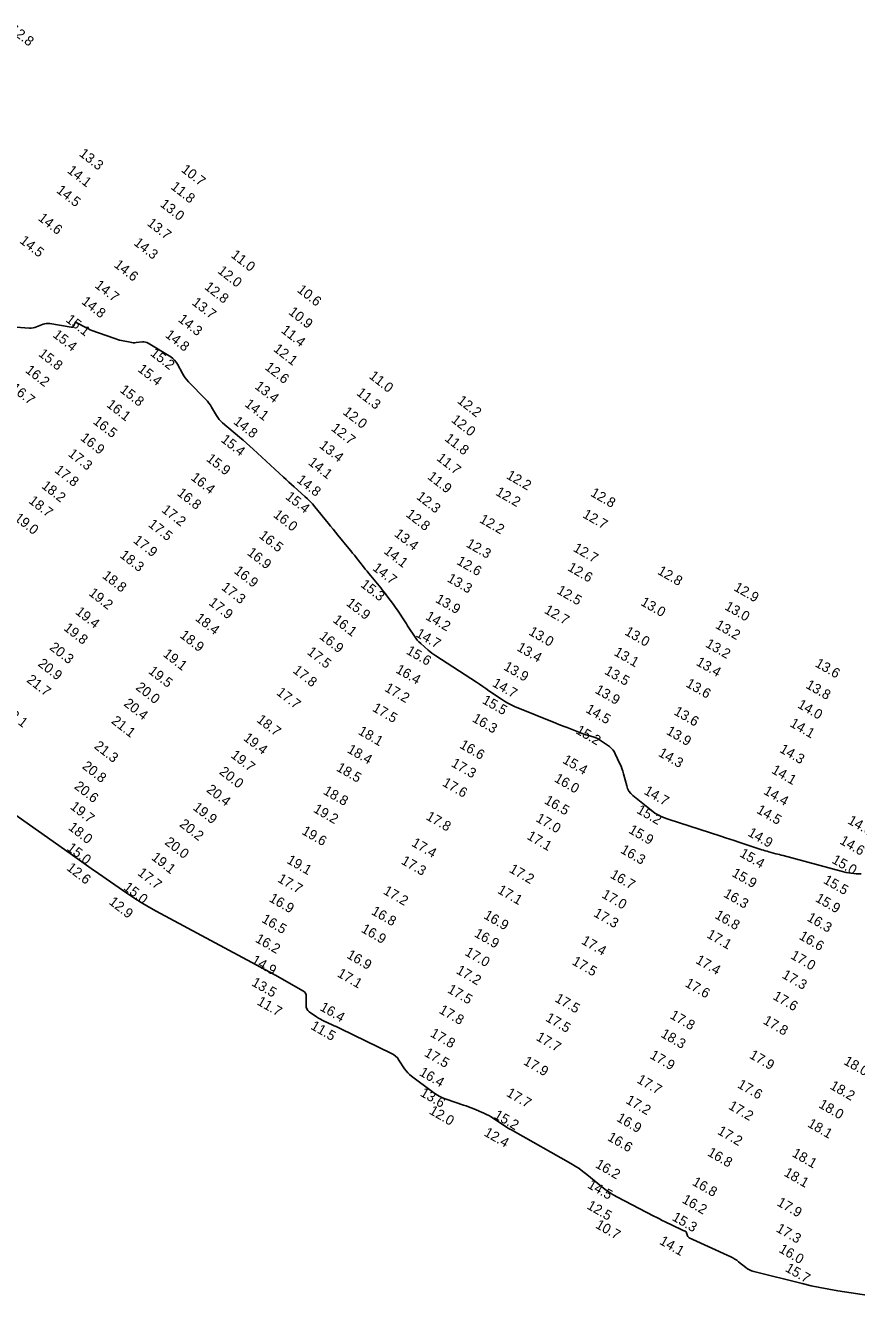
# Model space of a CAD drawing. Extents: x 988130 to 1132882, y 654656 to 841453.
# Drawn here: x 1029772 to 1030195, y 820437 to 821083 of the extents above; entities that cross this region are included whole.
import ezdxf

# ---------------------------------------------------------------- set-up
doc = ezdxf.new("R2010")
doc.units = 0
doc.layers.add('V-TOPO-MAJR', color=7, linetype='Continuous')
doc.layers.add('V-TOPO-SOUN', color=7, linetype='Continuous')

msp = doc.modelspace()

# ---------------------------------------------------------------- linework, layer by layer
at = {"layer": 'V-TOPO-MAJR'}
for points in [[(1030197.25, 820652.01), (1030194.65, 820652.11), (1030192.06, 820652.38), (1030189.51, 820652.81), (1030186.97, 820653.41), (1030157.47, 820661.35), (1030156.57, 820661.59), (1030155.66, 820661.84), (1030154.76, 820662.08), (1030153.86, 820662.31), (1030150.24, 820663.27), (1030149.34, 820663.51), (1030148.44, 820663.77), (1030147.54, 820664.04), (1030146.65, 820664.33), (1030134.92, 820668.22), (1030132.67, 820668.97), (1030130.41, 820669.7), (1030128.16, 820670.44), (1030125.9, 820671.16), (1030098.97, 820679.79), (1030096.65, 820680.65), (1030094.44, 820681.71), (1030092.34, 820682.98), (1030090.35, 820684.44), (1030081.08, 820691.95), (1030080, 820692.96), (1030079.12, 820694.11), (1030078.44, 820695.38), (1030077.96, 820696.78), (1030076.34, 820702.97), (1030075.97, 820704.26), (1030075.54, 820705.54), (1030075.06, 820706.79), (1030074.52, 820708.02), (1030072.13, 820713.15), (1030071.56, 820714.2), (1030070.87, 820715.15), (1030070.06, 820716), (1030069.14, 820716.75), (1030064.7, 820719.91), (1030063.94, 820720.4), (1030063.15, 820720.83), (1030062.33, 820721.19), (1030061.47, 820721.49), (1030057.96, 820722.52), (1030057.09, 820722.79), (1030056.22, 820723.08), (1030055.36, 820723.38), (1030054.51, 820723.71), (1030047.66, 820726.38), (1030046.23, 820726.94), (1030044.81, 820727.5), (1030043.39, 820728.07), (1030041.97, 820728.65), (1030020.97, 820737.19), (1030019.22, 820737.96), (1030017.51, 820738.83), (1030015.85, 820739.78), (1030014.25, 820740.83), (1030007.92, 820745.19), (1030006.33, 820746.28), (1030004.73, 820747.35), (1030003.13, 820748.42), (1030001.52, 820749.47), (1029980.88, 820762.85), (1029979.85, 820763.54), (1029978.85, 820764.27), (1029977.87, 820765.04), (1029976.93, 820765.84), (1029973.2, 820769.13), (1029972.3, 820769.98), (1029971.47, 820770.88), (1029970.7, 820771.84), (1029969.99, 820772.86), (1029967.2, 820777.18), (1029966.56, 820778.17), (1029965.91, 820779.16), (1029965.26, 820780.15), (1029964.61, 820781.13), (1029961.99, 820785.07), (1029961.33, 820786.05), (1029960.66, 820787.02), (1029959.98, 820787.98), (1029959.28, 820788.94), (1029956.04, 820793.33), (1029955.26, 820794.37), (1029954.47, 820795.4), (1029953.66, 820796.43), (1029952.84, 820797.44), (1029947.78, 820803.59), (1029946.84, 820804.73), (1029945.91, 820805.88), (1029944.99, 820807.04), (1029944.07, 820808.2), (1029940.41, 820812.84), (1029939.49, 820814), (1029938.57, 820815.16), (1029937.64, 820816.31), (1029936.71, 820817.46), (1029931.12, 820824.32), (1029929.88, 820825.85), (1029928.64, 820827.37), (1029927.4, 820828.9), (1029926.15, 820830.42), (1029919.37, 820838.72), (1029918.18, 820840.11), (1029916.95, 820841.45), (1029915.66, 820842.74), (1029914.32, 820843.97), (1029908.84, 820848.82), (1029907.47, 820850.03), (1029906.11, 820851.25), (1029904.76, 820852.48), (1029903.41, 820853.72), (1029888.04, 820867.91), (1029886.33, 820869.47), (1029884.61, 820871), (1029882.88, 820872.52), (1029881.12, 820874.02), (1029872.43, 820881.38), (1029871.53, 820882.2), (1029870.71, 820883.1), (1029869.98, 820884.06), (1029869.33, 820885.09), (1029866.87, 820889.34), (1029866.22, 820890.38), (1029865.52, 820891.37), (1029864.75, 820892.32), (1029863.92, 820893.22), (1029855.08, 820902.25), (1029854.2, 820903.22), (1029853.39, 820904.25), (1029852.65, 820905.34), (1029852, 820906.48), (1029849.53, 820911.16), (1029848.84, 820912.27), (1029848.03, 820913.26), (1029847.09, 820914.13), (1029846.03, 820914.87), (1029834.55, 820921.84), (1029833.87, 820922.18), (1029833.16, 820922.4), (1029832.43, 820922.5), (1029831.66, 820922.48), (1029828.55, 820922.15), (1029827.78, 820922.1), (1029827.01, 820922.11), (1029826.24, 820922.18), (1029825.47, 820922.31), (1029821.03, 820923.24), (1029820.03, 820923.47), (1029819.05, 820923.73), (1029818.08, 820924.03), (1029817.12, 820924.35), (1029805.94, 820928.38), (1029805.07, 820928.72), (1029804.21, 820929.09), (1029803.36, 820929.49), (1029802.54, 820929.93), (1029798.29, 820932.26), (1029797.98, 820932.38), (1029797.7, 820932.37), (1029797.47, 820932.22), (1029797.28, 820931.94), (1029796.61, 820930.54), (1029796.41, 820930.24), (1029796.17, 820930.04), (1029795.86, 820929.95), (1029795.51, 820929.97), (1029784.65, 820931.85), (1029783.76, 820931.95), (1029782.88, 820931.92), (1029782.01, 820931.77), (1029781.16, 820931.49), (1029777.77, 820930.15), (1029776.91, 820929.86), (1029776.04, 820929.67), (1029775.16, 820929.58), (1029774.25, 820929.58), (1029767.33, 820930.01)], [(1029762.63, 820685.09), (1029794.9, 820662.33), (1029798.49, 820659.81), (1029802.08, 820657.29), (1029805.67, 820654.78), (1029809.27, 820652.28), (1029823.67, 820642.27), (1029827.3, 820639.82), (1029831, 820637.48), (1029834.77, 820635.25), (1029838.6, 820633.12), (1029896.5, 820602.15), (1029896.74, 820602.02), (1029896.98, 820601.88), (1029897.21, 820601.75), (1029897.44, 820601.61), (1029898.36, 820601.04), (1029898.59, 820600.9), (1029898.82, 820600.76), (1029899.05, 820600.62), (1029899.28, 820600.49), (1029913.22, 820592.64), (1029914.02, 820592.05), (1029914.58, 820591.34), (1029914.91, 820590.49), (1029915, 820589.5), (1029914.9, 820585.3), (1029914.98, 820584.31), (1029915.29, 820583.42), (1029915.81, 820582.65), (1029916.55, 820581.98), (1029920.28, 820579.3), (1029921.2, 820578.67), (1029922.15, 820578.1), (1029923.13, 820577.58), (1029924.14, 820577.1), (1029928.23, 820575.31), (1029929.25, 820574.86), (1029930.27, 820574.4), (1029931.28, 820573.93), (1029932.29, 820573.44), (1029958.29, 820560.76), (1029959.41, 820560.12), (1029960.42, 820559.34), (1029961.31, 820558.44), (1029962.09, 820557.4), (1029964.96, 820552.98), (1029965.72, 820551.92), (1029966.57, 820550.94), (1029967.5, 820550.03), (1029968.51, 820549.2), (1029979.18, 820541.23), (1029980.83, 820540.1), (1029982.54, 820539.1), (1029984.34, 820538.24), (1029986.2, 820537.52), (1029994.96, 820534.5), (1029996.27, 820534.03), (1029997.58, 820533.54), (1029998.88, 820533.03), (1030000.17, 820532.5), (1030005.31, 820530.34), (1030006.58, 820529.77), (1030007.82, 820529.14), (1030009.02, 820528.45), (1030010.2, 820527.71), (1030017.69, 820522.71), (1030017.89, 820522.58), (1030018.09, 820522.46), (1030018.3, 820522.36), (1030018.51, 820522.25), (1030019.36, 820521.87), (1030019.57, 820521.77), (1030019.78, 820521.66), (1030019.98, 820521.55), (1030020.19, 820521.44), (1030049.59, 820504.75), (1030051.68, 820503.5), (1030053.71, 820502.16), (1030055.69, 820500.74), (1030057.6, 820499.23), (1030065.14, 820493.02), (1030067.06, 820491.52), (1030069.05, 820490.13), (1030071.11, 820488.84), (1030073.24, 820487.66), (1030091.8, 820478.02), (1030093.21, 820477.29), (1030094.64, 820476.57), (1030096.07, 820475.86), (1030097.5, 820475.16), (1030105.6, 820471.24), (1030105.86, 820471.12), (1030106.12, 820471), (1030106.38, 820470.88), (1030106.64, 820470.77), (1030107.69, 820470.33), (1030107.93, 820470.2), (1030108.13, 820470.03), (1030108.29, 820469.82), (1030108.4, 820469.57), (1030108.92, 820468.03), (1030109.06, 820467.71), (1030109.26, 820467.43), (1030109.51, 820467.21), (1030109.81, 820467.03), (1030130.98, 820457.29), (1030132.02, 820456.77), (1030133.02, 820456.2), (1030133.97, 820455.56), (1030134.9, 820454.86), (1030138.5, 820451.94), (1030139.43, 820451.27), (1030140.42, 820450.71), (1030141.46, 820450.26), (1030142.56, 820449.92), (1030167.24, 820443.73), (1030171.74, 820442.65), (1030176.26, 820441.69), (1030180.8, 820440.82), (1030185.37, 820440.07), (1030204.53, 820437.12)]]:
    msp.add_lwpolyline(points, dxfattribs=at)

# ---------------------------------------------------------------- texts
at = {"layer": 'V-TOPO-SOUN'}
for s, rotation, p in [('12.8 ', 322, (1029763.76, 821080.52)), ('13.3 ', 322, (1029799.13, 821017.5)), ('10.7 ', 322, (1029851.05, 821009.42)), ('14.1 ', 322, (1029793.1, 821008.92)), ('14.5 ', 322, (1029787.55, 820998.84)), ('11.8 ', 322, (1029845.73, 821000.68)), ('13.0 ', 322, (1029840.3, 820991.81)), ('14.6 ', 322, (1029778.27, 820984.73)), ('13.7 ', 322, (1029833.66, 820982.16)), ('14.5 ', 322, (1029768.89, 820973.22)), ('14.3 ', 322, (1029826.9, 820972.16)), ('11.0 ', 322, (1029876.33, 820965.94)), ('14.6 ', 322, (1029816.84, 820960.99)), ('12.0 ', 322, (1029869.56, 820957.93)), ('14.7 ', 322, (1029807.09, 820950.54)), ('12.8 ', 322, (1029862.86, 820949.75)), ('10.6 ', 322, (1029909.98, 820948.29)), ('14.8 ', 322, (1029800.3, 820942.32)), ('13.7 ', 322, (1029856.51, 820941.81)), ('15.1 ', 322, (1029792.33, 820933.14)), ('14.3 ', 322, (1029849.46, 820933.25)), ('10.9 ', 322, (1029905.62, 820936.98)), ('15.4 ', 322, (1029785.71, 820925.4)), ('11.4 ', 322, (1029901.85, 820927.66)), ('14.8 ', 322, (1029842.88, 820925.34)), ('15.8 ', 322, (1029778.43, 820915.74)), ('15.2 ', 322, (1029835.32, 820916.02)), ('12.1 ', 322, (1029897.93, 820918.2)), ('16.2 ', 322, (1029771.77, 820907.38)), ('15.4 ', 322, (1029828.93, 820907.89)), ('12.6 ', 322, (1029893.58, 820908.92)), ('11.0 ', 322, (1029946.56, 820904.42)), ('16.7 ', 322, (1029764.3, 820898.21)), ('15.8 ', 322, (1029819.81, 820897.38)), ('13.4 ', 322, (1029888.4, 820899.19)), ('11.3 ', 322, (1029940.17, 820895.89)), ('16.1 ', 322, (1029813.06, 820889.9)), ('14.1 ', 322, (1029883.3, 820890.17)), ('12.2 ', 322, (1029991.42, 820891.9)), ('16.5 ', 322, (1029806.16, 820881.38)), ('14.8 ', 322, (1029877.58, 820881.27)), ('12.0 ', 322, (1029933.25, 820886.12)), ('12.0 ', 322, (1029988.36, 820882.19)), ('12.7 ', 322, (1029927.29, 820877.84)), ('16.9 ', 322, (1029799.76, 820872.98)), ('15.4 ', 322, (1029871.21, 820872.12)), ('13.4 ', 322, (1029921.27, 820869.08)), ('11.8 ', 322, (1029985.03, 820872.66)), ('17.3 ', 322, (1029793.5, 820864.89)), ('15.9 ', 322, (1029863.78, 820862.37)), ('11.7 ', 322, (1029980.94, 820862.69)), ('17.8 ', 322, (1029786.63, 820856.59)), ('14.1 ', 322, (1029915.62, 820860.51)), ('18.2 ', 322, (1029779.96, 820848.61)), ('16.4 ', 322, (1029855.91, 820852.8)), ('14.8 ', 322, (1029909.76, 820851.57)), ('11.9 ', 322, (1029976.29, 820853.24)), ('12.2 ', 330, (1030016.35, 820853.37)), ('16.8 ', 322, (1029848.93, 820844.92)), ('15.4 ', 322, (1029904.07, 820843.06)), ('12.3 ', 322, (1029970.6, 820843.09)), ('12.2 ', 330, (1030010.91, 820844.93)), ('12.8 ', 330, (1030059.18, 820844.47)), ('18.7 ', 322, (1029773.44, 820841.01)), ('17.2 ', 322, (1029841.07, 820836.41)), ('19.0 ', 322, (1029766.11, 820832.2)), ('17.5 ', 322, (1029834.26, 820829)), ('16.0 ', 322, (1029897.85, 820833.87)), ('12.8 ', 322, (1029965.3, 820834.13)), ('12.2 ', 330, (1030002.68, 820831.02)), ('12.7 ', 330, (1030055.16, 820833.54)), ('16.5 ', 322, (1029890.59, 820823.29)), ('13.4 ', 322, (1029959.39, 820824.16)), ('17.9 ', 322, (1029826.62, 820820.86)), ('12.3 ', 330, (1029995.9, 820818.63)), ('12.7 ', 330, (1030050.37, 820816.4)), ('18.3 ', 322, (1029819.8, 820813.33)), ('16.9 ', 322, (1029884.56, 820814.63)), ('14.1 ', 322, (1029954.06, 820815.41)), ('12.6 ', 330, (1029991.09, 820809.78)), ('18.8 ', 322, (1029810.88, 820802.89)), ('16.9 ', 322, (1029877.88, 820805.33)), ('14.7 ', 322, (1029948.37, 820806.81)), ('12.6 ', 330, (1030047.55, 820806.55)), ('12.8 ', 330, (1030093.23, 820804.76)), ('17.3 ', 322, (1029871.46, 820796.97)), ('15.3 ', 322, (1029942.24, 820798.4)), ('13.3 ', 330, (1029986.27, 820800.95)), ('12.9 ', 330, (1030132.06, 820796.42)), ('19.2 ', 322, (1029803.99, 820794.08)), ('13.9 ', 330, (1029980.32, 820790.44)), ('12.5 ', 330, (1030042.02, 820794.89)), ('19.4 ', 322, (1029797.22, 820784.57)), ('17.9 ', 322, (1029865.03, 820789.2)), ('15.9 ', 322, (1029934.93, 820788.94)), ('12.7 ', 330, (1030035.65, 820784.93)), ('13.0 ', 330, (1030084.65, 820788.95)), ('13.0 ', 330, (1030127.41, 820786.73)), ('18.4 ', 322, (1029858.19, 820781.28)), ('16.1 ', 322, (1029928.14, 820780.42)), ('14.2 ', 330, (1029975.27, 820781.71)), ('13.2 ', 330, (1030122.66, 820777.3)), ('19.8 ', 322, (1029791.24, 820776.32)), ('18.9 ', 322, (1029850.33, 820772.62)), ('16.9 ', 322, (1029921.28, 820772.02)), ('14.7 ', 330, (1029970.31, 820772.94)), ('13.0 ', 330, (1030027.73, 820773.92)), ('13.0 ', 330, (1030076.57, 820773.9)), ('20.3 ', 322, (1029784.04, 820766.47)), ('17.5 ', 322, (1029915.03, 820764.15)), ('15.6 ', 330, (1029965.45, 820764.2)), ('13.4 ', 330, (1030021.72, 820765.86)), ('13.1 ', 330, (1030071.12, 820763.47)), ('13.2 ', 330, (1030117.66, 820767.73)), ('20.9 ', 322, (1029778.17, 820758.18)), ('19.1 ', 322, (1029841.77, 820763.08)), ('13.4 ', 330, (1030112.86, 820758.46)), ('13.6 ', 330, (1030173.36, 820757.76)), ('19.5 ', 322, (1029834.32, 820754.41)), ('17.8 ', 322, (1029907.79, 820754.74)), ('16.4 ', 330, (1029960.08, 820754.64)), ('13.9 ', 330, (1030014.96, 820756.13)), ('13.5 ', 330, (1030066.29, 820753.99)), ('21.7 ', 322, (1029772.42, 820749.99)), ('20.0 ', 322, (1029827.88, 820746.16)), ('17.2 ', 330, (1029954.45, 820745.27)), ('14.7 ', 330, (1030009.25, 820747.71)), ('13.9 ', 330, (1030061.46, 820744.31)), ('13.6 ', 330, (1030107.65, 820747.51)), ('13.8 ', 330, (1030168.62, 820746.83)), ('20.4 ', 322, (1029821.82, 820737.9)), ('17.7 ', 322, (1029899.45, 820743.53)), ('15.5 ', 330, (1030004.08, 820739.08)), ('22.1 ', 322, (1029760.69, 820734.17)), ('17.5 ', 330, (1029948.24, 820735.1)), ('14.5 ', 330, (1030056.71, 820734.47)), ('13.6 ', 330, (1030101.56, 820733.32)), ('14.0 ', 330, (1030164.44, 820736.84)), ('21.1 ', 322, (1029815.49, 820729.05)), ('18.7 ', 322, (1029889.4, 820729.68)), ('16.3 ', 330, (1029999.04, 820729.76)), ('14.1 ', 330, (1030160.57, 820727.3)), ('19.4 ', 322, (1029882.64, 820720.4)), ('18.1 ', 330, (1029941.01, 820723.32)), ('15.2 ', 330, (1030051.68, 820723.73)), ('13.9 ', 330, (1030097.71, 820723.36)), ('21.3 ', 322, (1029806.71, 820716.28)), ('18.4 ', 330, (1029935.43, 820714.03)), ('16.6 ', 330, (1029992.6, 820716.36)), ('14.3 ', 330, (1030093.66, 820712.23)), ('14.3 ', 330, (1030155.31, 820714.19)), ('20.8 ', 322, (1029800.66, 820706.04)), ('19.7 ', 322, (1029876.25, 820711.63)), ('17.3 ', 330, (1029988.34, 820706.98)), ('15.4 ', 330, (1030044.97, 820708.7)), ('20.0 ', 322, (1029870.4, 820703.23)), ('18.5 ', 330, (1029929.92, 820704.74)), ('16.0 ', 330, (1030040.75, 820699.25)), ('14.1 ', 330, (1030151.22, 820703.59)), ('20.6 ', 322, (1029796.62, 820695.83)), ('20.4 ', 322, (1029863.87, 820694.14)), ('18.8 ', 330, (1029923.24, 820692.91)), ('17.6 ', 330, (1029983.83, 820697.11)), ('14.7 ', 330, (1030086.37, 820692.92)), ('14.4 ', 330, (1030147.18, 820692.94)), ('16.5 ', 330, (1030035.68, 820688.11)), ('19.7 ', 322, (1029794.57, 820685.49)), ('19.9 ', 322, (1029856.96, 820685.08)), ('19.2 ', 330, (1029918.23, 820683.73)), ('17.8 ', 330, (1029975.51, 820679.96)), ('15.2 ', 330, (1030082.63, 820683.28)), ('14.5 ', 330, (1030143.6, 820683.29)), ('18.0 ', 322, (1029793.58, 820674.97)), ('20.2 ', 322, (1029850.15, 820676.58)), ('17.0 ', 330, (1030031.36, 820679)), ('15.9 ', 330, (1030078.53, 820673.14)), ('14.6 ', 330, (1030189.97, 820677.91)), ('20.0 ', 322, (1029842.63, 820667.44)), ('19.6 ', 330, (1029912.31, 820672.54)), ('17.4 ', 330, (1029968.18, 820666.5)), ('17.1 ', 330, (1030026.83, 820670.02)), ('14.9 ', 330, (1030139.16, 820671.68)), ('14.6 ', 330, (1030185.9, 820667.65)), ('15.0 ', 322, (1029792.88, 820664.46)), ('16.3 ', 330, (1030074.41, 820663.01)), ('15.4 ', 330, (1030135.01, 820661.14)), ('12.6 ', 322, (1029792.73, 820654.39)), ('19.1 ', 322, (1029835.88, 820659.68)), ('19.1 ', 330, (1029904.69, 820657.79)), ('17.3 ', 330, (1029962.88, 820657.4)), ('15.0 ', 330, (1030181.92, 820657.88)), ('17.7 ', 322, (1029828.85, 820651.81)), ('17.7 ', 330, (1029900.02, 820648.26)), ('17.2 ', 330, (1030017.81, 820653.21)), ('16.7 ', 330, (1030069.18, 820650.36)), ('15.9 ', 330, (1030131.06, 820651.13)), ('15.5 ', 330, (1030177.59, 820647.61)), ('15.0 ', 322, (1029821.68, 820644.44)), ('17.2 ', 330, (1029953.77, 820642.14)), ('17.1 ', 330, (1030011.86, 820642.56)), ('16.3 ', 330, (1030126.83, 820640.67)), ('12.9 ', 322, (1029814.23, 820637.08)), ('16.9 ', 330, (1029895.69, 820638.32)), ('17.0 ', 330, (1030064.89, 820640.29)), ('15.9 ', 330, (1030173.52, 820638.32)), ('16.5 ', 330, (1029891.9, 820627.78)), ('16.8 ', 330, (1029947.69, 820631.77)), ('16.9 ', 330, (1030004.85, 820629.69)), ('17.3 ', 330, (1030060.74, 820630.76)), ('16.8 ', 330, (1030122.38, 820629.79)), ('16.3 ', 330, (1030169.25, 820628.5)), ('16.9 ', 330, (1029942.53, 820622.75)), ('16.2 ', 330, (1029888.69, 820617.71)), ('16.9 ', 330, (1030000.03, 820620.46)), ('17.4 ', 330, (1030054.52, 820616.78)), ('17.1 ', 330, (1030118.28, 820619.97)), ('16.6 ', 330, (1030165.2, 820619.16)), ('16.9 ', 330, (1029935.17, 820609.57)), ('17.0 ', 330, (1029995.26, 820610.99)), ('17.0 ', 330, (1030160.92, 820609.29)), ('14.9 ', 330, (1029886.73, 820606.89)), ('17.2 ', 330, (1029990.85, 820601.73)), ('17.5 ', 330, (1030049.78, 820606.26)), ('17.4 ', 330, (1030112.62, 820606.95)), ('13.5 ', 330, (1029886.79, 820595.53)), ('17.1 ', 330, (1029930.37, 820600.1)), ('17.3 ', 330, (1030156.58, 820599.44)), ('17.5 ', 330, (1029986.39, 820592.02)), ('17.6 ', 330, (1030107.22, 820595.11)), ('11.7 ', 330, (1029889.56, 820585.85)), ('16.4 ', 330, (1029921.51, 820582.97)), ('17.5 ', 330, (1030041.04, 820587.41)), ('17.6 ', 330, (1030151.92, 820588.58)), ('17.8 ', 330, (1029982.11, 820581.57)), ('17.5 ', 330, (1030036.32, 820577.55)), ('17.8 ', 330, (1030099.58, 820578.87)), ('17.8 ', 330, (1030146.94, 820576.15)), ('11.5 ', 330, (1029916.85, 820573.45)), ('17.8 ', 330, (1029977.66, 820569.67)), ('18.3 ', 330, (1030094.91, 820569.41)), ('17.7 ', 330, (1030031.48, 820567.79)), ('17.5 ', 330, (1029974.63, 820559.71)), ('17.9 ', 330, (1030089.38, 820558.55)), ('17.9 ', 330, (1030139.97, 820558.67)), ('17.9 ', 330, (1030025.05, 820555.44)), ('18.0 ', 330, (1030187.92, 820555.54)), ('16.4 ', 330, (1029972.08, 820549.87)), ('17.7 ', 330, (1030082.74, 820546.15)), ('17.6 ', 330, (1030133.89, 820543.69)), ('13.6 ', 330, (1029972.52, 820539.45)), ('17.7 ', 330, (1030016.38, 820539.35)), ('18.2 ', 330, (1030180.93, 820543.04)), ('17.2 ', 330, (1030077.14, 820535.71)), ('17.2 ', 330, (1030129.31, 820532.79)), ('18.0 ', 330, (1030175.21, 820533.55)), ('12.0 ', 330, (1029977.11, 820530.35)), ('15.2 ', 330, (1030010.04, 820528.14)), ('16.9 ', 330, (1030072.44, 820526.63)), ('12.4 ', 330, (1030005, 820519.21)), ('17.2 ', 330, (1030123.73, 820520.03)), ('18.1 ', 330, (1030169.55, 820523.76)), ('16.6 ', 330, (1030067.8, 820516.84)), ('16.8 ', 330, (1030118.63, 820509.1)), ('18.1 ', 330, (1030161.67, 820508.67)), ('16.2 ', 330, (1030061.61, 820503.07)), ('18.1 ', 330, (1030157.54, 820498.83)), ('14.5 ', 330, (1030057.64, 820492.69)), ('16.8 ', 330, (1030110.91, 820494.1)), ('12.5 ', 330, (1030057.33, 820482.09)), ('16.2 ', 330, (1030105.73, 820485.16)), ('17.9 ', 330, (1030153.99, 820483.71)), ('15.3 ', 330, (1030100.66, 820476.19)), ('10.7 ', 330, (1030061.68, 820472.36)), ('17.3 ', 330, (1030153.58, 820470.44)), ('14.1 ', 330, (1030094.22, 820464.1)), ('16.0 ', 330, (1030154.96, 820459.98)), ('15.7 ', 330, (1030158.2, 820450.26))]:
    msp.add_text(s, height=5, rotation=rotation, dxfattribs=at).set_placement(p)

doc.saveas('drawing.dxf')
